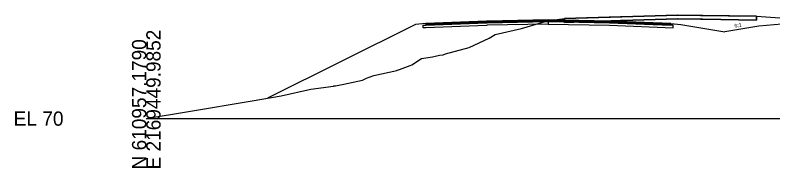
# Model space of a CAD drawing. Extents: x -26 to 1303, y -3010 to 12033.
# Drawn here: x 974.3 to 1122.8, y 7490.3 to 7520.3 of the extents above; entities that cross this region are included whole.
import ezdxf

# ---------------------------------------------------------------- set-up
doc = ezdxf.new("R2010")
doc.units = 0
for name, color, linetype in [('RD_GPK_XS_Cell', 7, 'Continuous'), ('RD_XS_Base', 7, 'Continuous'), ('RD_XS_ExGround', 7, 'Continuous'), ('RD_XS_ExPaveRet', 7, 'Continuous'), ('RD_XS_Greenside', 7, 'Continuous'), ('RD_XS_Pave', 7, 'Continuous'), ('RD_XS_PaveOvlay_CP', 7, 'Continuous'), ('RD_XS_TieSlope', 7, 'Continuous'), ('RD_XS_TX_Slope', 7, 'Continuous')]:
    doc.layers.add(name, color=color, linetype=linetype)

msp = doc.modelspace()

# ---------------------------------------------------------------- linework, layer by layer
at = {"layer": 'RD_GPK_XS_Cell'}
msp.add_line((1000, 7500), (1150, 7500), dxfattribs=at)
at = {"layer": 'RD_XS_Base'}
for p, q in [((1054.75, 7518.36), (1066.68, 7518.83)), ((1066.68, 7518.83), (1066.75, 7518.84)), ((1066.75, 7518.84), (1078.75, 7519.08)), ((1078.75, 7519.08), (1078.75, 7519.24)), ((1078.75, 7519.24), (1078.75, 7519.24)), ((1078.75, 7519.24), (1078.75, 7519.24)), ((1078.75, 7519.24), (1078.75, 7518.58)), ((1078.75, 7519.08), (1078.75, 7519.24)), ((1078.75, 7519.24), (1078.75, 7518.58)), ((1078.75, 7519.08), (1078.75, 7519.08)), ((1078.75, 7519.08), (1078.75, 7519.08)), ((1078.75, 7519.08), (1078.75, 7518.58)), ((1078.76, 7519.08), (1078.75, 7519.08)), ((1078.75, 7519.08), (1078.75, 7518.58)), ((1090.75, 7518.84), (1078.75, 7519.08)), ((1078.75, 7519.08), (1078.75, 7519.08)), ((1102.75, 7518.36), (1090.75, 7518.84)), ((1092.75, 7518.76), (1092.75, 7518.76)), ((1054.25, 7518.34), (1054.75, 7518.36)), ((1054.25, 7518.33), (1054.25, 7518.34)), ((1054.25, 7517.84), (1054.25, 7518.33)), ((1054.75, 7517.86), (1054.25, 7517.84)), ((1054.75, 7518.36), (1054.75, 7518.36)), ((1066.68, 7518.33), (1054.75, 7517.86)), ((1054.75, 7517.86), (1054.75, 7517.86)), ((1066.75, 7518.34), (1066.68, 7518.33)), ((1078.75, 7518.58), (1066.75, 7518.34)), ((1078.75, 7518.58), (1078.75, 7518.58)), ((1078.75, 7518.58), (1078.76, 7518.58)), ((1078.75, 7518.58), (1078.75, 7518.58)), ((1078.75, 7518.58), (1078.75, 7518.58)), ((1078.75, 7518.58), (1090.75, 7518.34)), ((1090.75, 7518.34), (1103.25, 7517.84)), ((1092.75, 7518.26), (1092.75, 7518.26)), ((1103.25, 7518.34), (1102.75, 7518.36)), ((1102.75, 7518.36), (1102.75, 7518.36)), ((1103.25, 7517.84), (1103.25, 7518.34)), ((1103.25, 7518.34), (1103.25, 7518.34)), ((1103.25, 7517.84), (1103.25, 7517.84)), ((1103.25, 7517.84), (1103.25, 7517.84))]:
    msp.add_line(p, q, dxfattribs=at)
at = {"layer": 'RD_XS_ExGround'}
msp.add_lwpolyline([(1000, 7500.01), (1008.27, 7501.39), (1020.77, 7503.47), (1026.44, 7504.5), (1032.21, 7505.78), (1036.66, 7506.4), (1036.71, 7506.41), (1037.07, 7506.46), (1038.73, 7506.79), (1042.36, 7507.53), (1043.14, 7507.98), (1044.59, 7508.49), (1049.1, 7509.49), (1049.14, 7509.5), (1049.2, 7509.54), (1049.63, 7509.68), (1051.72, 7510.44), (1052.03, 7510.57), (1053.91, 7511.84), (1056.08, 7512.14), (1057.46, 7512.47), (1058.18, 7512.57), (1058.59, 7512.72), (1063.26, 7513.98), (1067.16, 7515.82), (1068.34, 7516.52), (1073.52, 7517.74), (1078.59, 7519.19), (1081.94, 7519.66), (1093.18, 7520.02), (1104.08, 7520.35), (1108.56, 7520.29), (1119.58, 7520.12), (1127.75, 7519.56)], dxfattribs=at)
at = {"layer": 'RD_XS_ExPaveRet'}
for points in [[(1119.58, 7520.12), (1119.58, 7520.12), (1119.58, 7519.4), (1119.58, 7519.37), (1119.58, 7519.37), (1119.58, 7519.37), (1109.01, 7519.53), (1108.56, 7519.54), (1104.1, 7519.6), (1104.08, 7519.6), (1104.03, 7519.6), (1093.18, 7519.27), (1092.9, 7519.26), (1081.94, 7518.91), (1081.94, 7518.91), (1081.94, 7519.66), (1092.9, 7520.01), (1093.18, 7520.02), (1104.03, 7520.35), (1104.08, 7520.35), (1104.1, 7520.35), (1108.56, 7520.29), (1109.01, 7520.28), (1119.58, 7520.12), (1119.58, 7520.12)], [(1109.01, 7520.28), (1108.56, 7520.29), (1104.1, 7520.35), (1104.08, 7520.35), (1104.03, 7520.35), (1093.18, 7520.02), (1092.9, 7520.01), (1081.94, 7519.66), (1081.94, 7518.91), (1081.94, 7518.91), (1092.9, 7519.26), (1093.18, 7519.27), (1104.03, 7519.6), (1104.08, 7519.6), (1104.1, 7519.6), (1108.56, 7519.54), (1109.01, 7519.53), (1119.58, 7519.37), (1119.58, 7519.4), (1119.58, 7520.12), (1109.01, 7520.28)]]:
    msp.add_lwpolyline(points, dxfattribs=at)
at = {"layer": 'RD_XS_Greenside'}
for p, q in [((1052.75, 7518.52), (1023.72, 7504)), ((1104.75, 7518.51), (1113.34, 7517.08)), ((1120, 7518.19), (1113.34, 7517.08))]:
    msp.add_line(p, q, dxfattribs=at)
at = {"layer": 'RD_XS_Pave'}
for p, q in [((1066.68, 7519.15), (1054.75, 7518.68)), ((1066.68, 7518.99), (1054.75, 7518.52)), ((1054.75, 7518.52), (1066.68, 7518.99)), ((1054.75, 7518.36), (1066.68, 7518.83)), ((1054.75, 7518.68), (1054.75, 7518.67)), ((1054.75, 7518.67), (1054.75, 7518.52)), ((1066.75, 7519.16), (1066.68, 7519.15)), ((1066.75, 7519), (1066.68, 7518.99)), ((1066.68, 7518.99), (1066.75, 7519)), ((1066.68, 7518.83), (1066.75, 7518.84)), ((1078.75, 7519.39), (1066.75, 7519.16)), ((1078.75, 7519.24), (1066.75, 7519)), ((1066.75, 7519), (1078.75, 7519.24)), ((1066.75, 7518.84), (1078.75, 7519.08)), ((1078.76, 7519.39), (1078.75, 7519.39)), ((1078.75, 7519.39), (1078.75, 7519.39)), ((1090.75, 7519.15), (1078.75, 7519.39)), ((1078.75, 7519.08), (1078.75, 7519.24)), ((1078.75, 7519.24), (1078.75, 7519.24)), ((1078.75, 7519.24), (1078.75, 7519.24)), ((1078.75, 7519.24), (1078.75, 7519.24)), ((1078.75, 7519.24), (1078.76, 7519.24)), ((1078.76, 7519.24), (1078.75, 7519.24)), ((1078.75, 7519.24), (1078.75, 7519.24)), ((1078.75, 7519.24), (1078.75, 7519.08)), ((1078.75, 7519.08), (1078.75, 7519.24)), ((1078.75, 7519.24), (1090.75, 7519)), ((1090.75, 7519), (1078.75, 7519.24)), ((1078.75, 7519.24), (1078.75, 7519.08)), ((1078.75, 7519.08), (1078.75, 7519.08)), ((1078.75, 7519.08), (1078.76, 7519.08)), ((1078.75, 7519.08), (1078.75, 7519.08)), ((1078.75, 7519.08), (1078.75, 7519.08)), ((1078.75, 7519.08), (1090.75, 7518.84)), ((1102.75, 7518.67), (1090.75, 7519.15)), ((1090.75, 7519), (1102.75, 7518.52)), ((1102.75, 7518.52), (1090.75, 7519)), ((1090.75, 7518.84), (1102.75, 7518.36)), ((1092.75, 7519.07), (1092.75, 7519.07)), ((1092.75, 7518.92), (1092.75, 7518.92)), ((1092.75, 7518.92), (1092.75, 7518.92)), ((1092.75, 7518.76), (1092.75, 7518.76)), ((1102.75, 7518.52), (1102.75, 7518.67)), ((1102.75, 7518.67), (1102.75, 7518.67)), ((1054.75, 7518.52), (1054.75, 7518.51)), ((1054.75, 7518.51), (1054.75, 7518.36)), ((1102.75, 7518.52), (1102.75, 7518.52)), ((1102.75, 7518.52), (1102.75, 7518.52)), ((1102.75, 7518.36), (1102.75, 7518.52)), ((1102.75, 7518.52), (1102.75, 7518.52)), ((1102.75, 7518.36), (1102.75, 7518.36)), ((1102.75, 7518.36), (1102.75, 7518.36))]:
    msp.add_line(p, q, dxfattribs=at)
at = {"layer": 'RD_XS_PaveOvlay_CP'}
for p, q in [((1054.75, 7518.68), (1066.75, 7519.16)), ((1066.75, 7519.16), (1078.75, 7519.39)), ((1078.75, 7519.39), (1090.75, 7519.15)), ((1090.75, 7519.15), (1102.75, 7518.67))]:
    msp.add_line(p, q, dxfattribs=at)
at = {"layer": 'RD_XS_TieSlope'}
for p, q in [((1054.75, 7518.68), (1052.75, 7518.52)), ((1102.75, 7518.67), (1104.75, 7518.51)), ((1126, 7518.67), (1120, 7518.19))]:
    msp.add_line(p, q, dxfattribs=at)

# ---------------------------------------------------------------- texts
at = {"layer": 'RD_GPK_XS_Cell'}
for s, p in [('E 2169449.9852', (1002.8, 7490)), ('N 610957.1790', (1000, 7490))]:
    msp.add_text(s, height=2.8, rotation=90, dxfattribs=at).set_placement(p)
msp.add_text('EL 70', height=2.8, dxfattribs=at).set_placement((974, 7498.6))
at = {"layer": 'RD_XS_TX_Slope'}
msp.add_text('6:1', height=0.75, rotation=9.4642, dxfattribs=at).set_placement((1115.29, 7517.84))

doc.saveas('drawing.dxf')
